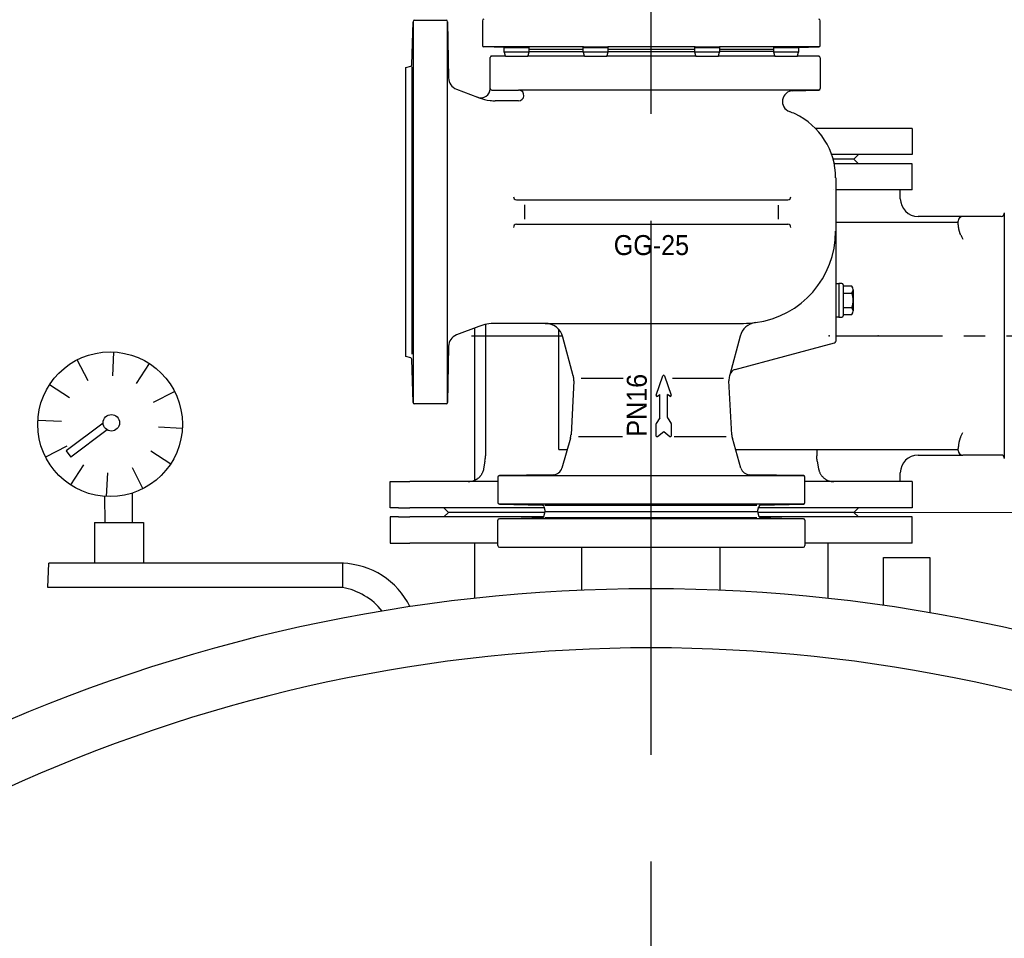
# Model space of a CAD drawing. Header units: millimetres. Extents: x 196 to 2027204, y -221452 to 153872.
# Tile 364 of 381: x 1225678 to 1225971, y -197659 to -197386. Entities that reach past the tile are written whole.
import ezdxf
from ezdxf.enums import TextEntityAlignment as Align

# ---------------------------------------------------------------- set-up
doc = ezdxf.new("R2010")
doc.units = ezdxf.units.MM
doc.linetypes.add('CENTER', pattern=[50.8, 31.75, -6.35, 6.35, -6.35])
doc.layers.get('Defpoints').update_dxf_attribs({"lineweight": 18})
for name, color, linetype, lineweight in [('00_Основной', 163, 'Continuous', 40), ('ТМ-размеры', 25, 'Continuous', 20), ('中心线', 1, 'CENTER', 25)]:
    doc.layers.add(name, color=color, linetype=linetype, lineweight=lineweight)
doc.styles.add('SFINKS', font='SFINKS.shx', dxfattribs={"width": 0.7, "oblique": 15})
doc.styles.get("Standard").update_dxf_attribs({"font": 'arial.ttf'})
doc.dimstyles.new('кира-50', dxfattribs={"dimtxt": 150, "dimasz": 40, "dimexe": 15, "dimexo": 0, "dimgap": 20, "dimtad": 1, "dimdec": 0, "dimrnd": 5, "dimdsep": 46, "dimtxsty": 'SFINKS', "dimblk1": 'OBLIQUE', "dimblk2": 'OBLIQUE', "dimsah": 1, "dimcen": 2.5, "dimclrd": 252, "dimclre": 252, "dimclrt": 252, "dimadec": 0, "dimazin": 0, "dimtfac": 1, "dimtdec": 0, "dimtofl": 0, "dimtmove": 0, "dimatfit": 3, "dimldrblk": 'OBLIQUE', "dimfxl": 15, "dimtfill": 1, "dimtolj": 1, "dimtzin": 0, "dimlwd": 20, "dimlwe": 20, "dimarcsym": 0})

# ---------------------------------------------------------------- blocks, each defined once
blk = doc.blocks.new('_Oblique')
at = {"color": 0, "linetype": 'ByBlock', "lineweight": -2}
blk.add_line((-0.5, -0.5), (0.5, 0.5), dxfattribs=at)
blk = doc.blocks.new('*D89')
at = {"layer": 'Defpoints', "color": 0, "linetype": 'ByBlock', "lineweight": 50, "transparency": 16777216}
for p in [(1225926.02, -197532.31), (1226280.65, -198620.35), (1226485.23, -198620.35)]:
    blk.add_point(p, dxfattribs=at)
at = {"layer": 'ТМ-размеры', "color": 252, "linetype": 'ByBlock', "lineweight": 20, "transparency": 16777216}
for p, q in [((1225926.02, -197532.31), (1226500.23, -197532.31)), ((1226485.23, -197532.31), (1226485.23, -198620.35)), ((1226280.65, -198620.35), (1226500.23, -198620.35))]:
    blk.add_line(p, q, dxfattribs=at)
at = {"layer": 'ТМ-размеры', "color": 252, "linetype": 'ByBlock', "lineweight": 20, "transparency": 16777216, "xscale": 40, "yscale": 40, "zscale": 40}
for p, rotation in [((1226485.23, -197532.31), 90), ((1226485.23, -198620.35), 270)]:
    blk.add_blockref('_Oblique', p, dxfattribs=dict(at, rotation=rotation))
at = {"layer": 'ТМ-размеры', "color": 252, "linetype": 'ByBlock', "transparency": 16777216, "insert": (1226390.23, -198076.33), "char_height": 150, "attachment_point": 5, "rotation": 90, "style": 'SFINKS', "bg_fill": 3, "box_fill_scale": 1.1, "bg_fill_color": 256, "bg_fill_true_color": 13158600, "bg_fill_transparency": 0}
blk.add_mtext('\\A1;1090', dxfattribs=at)

msp = doc.modelspace()

# ---------------------------------------------------------------- linework, layer by layer
at = {"color": 252, "linetype": 'CENTER', "lineweight": 25, "ltscale": 5}
msp.add_line((1225865.78, -198620.35), (1225865.78, -197161.91), dxfattribs=at)
at = {"layer": '00_Основной', "lineweight": 30, "ltscale": 10}
for p, q in [((1225795.47, -197385.99), (1225804.84, -197385.99)), ((1225815.66, -197386.16), (1225815.66, -197393.49)), ((1225916.06, -197393.49), (1225916.06, -197386.16)), ((1225794.67, -197399.23), (1225795.01, -197386.44)), ((1225795.01, -197386.44), (1225795.01, -197499.64)), ((1225805.3, -197386.44), (1225805.59, -197403.15)), ((1225805.3, -197499.64), (1225805.3, -197386.44)), ((1225822.23, -197394.1), (1225816.1, -197393.94)), ((1225822.19, -197393.94), (1225816.1, -197393.94)), ((1225822.15, -197394.1), (1225822.19, -197393.94)), ((1225822.15, -197394.1), (1225829.46, -197394.1)), ((1225822.15, -197395.47), (1225822.15, -197394.1)), ((1225829.42, -197393.94), (1225822.19, -197393.94)), ((1225829.46, -197394.1), (1225829.42, -197393.94)), ((1225845.66, -197393.94), (1225829.42, -197393.94)), ((1225829.46, -197394.1), (1225829.46, -197395.47)), ((1225829.46, -197394.66), (1225845.62, -197394.66)), ((1225845.62, -197394.1), (1225845.66, -197393.94)), ((1225845.62, -197394.1), (1225852.92, -197394.1)), ((1225845.62, -197395.47), (1225845.62, -197394.1)), ((1225845.66, -197393.94), (1225852.88, -197393.94)), ((1225852.92, -197394.1), (1225852.88, -197393.94)), ((1225878.84, -197393.94), (1225852.88, -197393.94)), ((1225852.92, -197394.1), (1225852.92, -197395.47)), ((1225852.92, -197394.66), (1225878.8, -197394.66)), ((1225878.84, -197393.94), (1225878.8, -197394.1)), ((1225878.8, -197394.1), (1225886.1, -197394.1)), ((1225878.8, -197395.47), (1225878.8, -197394.1)), ((1225878.84, -197393.94), (1225886.06, -197393.94)), ((1225886.06, -197393.94), (1225886.1, -197394.1)), ((1225902.31, -197393.94), (1225886.06, -197393.94)), ((1225886.1, -197394.1), (1225886.1, -197395.47)), ((1225886.1, -197394.66), (1225902.27, -197394.66)), ((1225902.31, -197393.94), (1225902.27, -197394.1)), ((1225902.27, -197394.1), (1225909.57, -197394.1)), ((1225902.27, -197395.47), (1225902.27, -197394.1)), ((1225909.53, -197393.94), (1225902.31, -197393.94)), ((1225909.5, -197394.1), (1225915.62, -197393.94)), ((1225915.62, -197393.94), (1225909.53, -197393.94)), ((1225909.53, -197393.94), (1225909.57, -197394.1)), ((1225909.57, -197394.1), (1225909.57, -197395.47)), ((1225817.94, -197406.3), (1225817.94, -197397.1)), ((1225822.46, -197396.71), (1225818.17, -197396.71)), ((1225818.38, -197396.65), (1225822.42, -197396.54)), ((1225829.46, -197395.47), (1225822.15, -197395.47)), ((1225822.15, -197395.47), (1225822.44, -197396.61)), ((1225822.44, -197396.61), (1225822.42, -197396.71)), ((1225822.46, -197396.71), (1225822.44, -197396.61)), ((1225822.46, -197396.71), (1225829.15, -197396.71)), ((1225829.15, -197396.71), (1225829.17, -197396.61)), ((1225845.93, -197396.71), (1225829.15, -197396.71)), ((1225829.46, -197395.47), (1225829.17, -197396.61)), ((1225829.17, -197396.61), (1225829.19, -197396.71)), ((1225829.46, -197395.35), (1225845.62, -197395.35)), ((1225852.92, -197395.47), (1225845.62, -197395.47)), ((1225845.62, -197395.47), (1225845.9, -197396.61)), ((1225845.9, -197396.61), (1225845.88, -197396.71)), ((1225845.93, -197396.71), (1225845.9, -197396.61)), ((1225845.93, -197396.71), (1225852.61, -197396.71)), ((1225852.61, -197396.71), (1225852.63, -197396.61)), ((1225879.11, -197396.71), (1225852.61, -197396.71)), ((1225852.92, -197395.47), (1225852.63, -197396.61)), ((1225852.63, -197396.61), (1225852.66, -197396.71)), ((1225852.92, -197395.35), (1225878.8, -197395.35)), ((1225886.1, -197395.47), (1225878.8, -197395.47)), ((1225879.09, -197396.61), (1225878.8, -197395.47)), ((1225879.06, -197396.71), (1225879.09, -197396.61)), ((1225879.09, -197396.61), (1225879.11, -197396.71)), ((1225879.11, -197396.71), (1225885.8, -197396.71)), ((1225885.82, -197396.61), (1225885.8, -197396.71)), ((1225902.57, -197396.71), (1225885.8, -197396.71)), ((1225885.82, -197396.61), (1225886.1, -197395.47)), ((1225885.84, -197396.71), (1225885.82, -197396.61)), ((1225902.27, -197395.35), (1225886.1, -197395.35)), ((1225909.57, -197395.47), (1225902.27, -197395.47)), ((1225902.55, -197396.61), (1225902.27, -197395.47)), ((1225902.53, -197396.71), (1225902.55, -197396.61)), ((1225902.55, -197396.61), (1225902.57, -197396.71)), ((1225902.57, -197396.71), (1225909.26, -197396.71)), ((1225909.28, -197396.61), (1225909.26, -197396.71)), ((1225915.62, -197396.71), (1225909.26, -197396.71)), ((1225909.28, -197396.61), (1225909.57, -197395.47)), ((1225909.31, -197396.71), (1225909.28, -197396.61)), ((1225909.3, -197396.54), (1225915.62, -197396.71)), ((1225916.06, -197397.16), (1225916.06, -197406.31)), ((1225792.84, -197400.1), (1225794.34, -197399.7)), ((1225792.84, -197485.98), (1225792.84, -197400.1)), ((1225794.66, -197399.89), (1225794.66, -197485.28)), ((1225794.67, -197399.27), (1225794.67, -197399.23)), ((1225807.93, -197406.5), (1225814.22, -197408.91)), ((1225817.94, -197406.3), (1225817.94, -197406.36)), ((1225814.56, -197409.04), (1225814.22, -197408.91)), ((1225818.4, -197406.76), (1225826.38, -197406.76)), ((1225915.62, -197406.77), (1225826.58, -197406.77)), ((1225907.92, -197406.97), (1225915.62, -197406.77)), ((1225826.38, -197409.95), (1225819.46, -197409.95)), ((1225943.37, -197418.21), (1225914.68, -197418.21)), ((1225943.37, -197418.21), (1225943.37, -197425.97)), ((1225943.37, -197425.97), (1225919.47, -197425.97)), ((1225927.39, -197425.97), (1225926.02, -197427.34)), ((1225926.02, -197427.34), (1225919.89, -197427.34)), ((1225926.02, -197427.34), (1225919.89, -197427.34)), ((1225943.37, -197428.71), (1225920.21, -197428.71)), ((1225927.39, -197428.71), (1225926.02, -197427.34)), ((1225943.37, -197436.47), (1225943.37, -197428.71)), ((1225920.63, -197432.86), (1225920.63, -197448.75)), ((1225943.37, -197436.47), (1225920.63, -197436.47)), ((1225939.84, -197439.07), (1225939.84, -197436.47)), ((1225825.77, -197439.39), (1225906.41, -197439.39)), ((1225828.15, -197440.9), (1225828.15, -197445.18)), ((1225903.57, -197441), (1225903.57, -197445.18)), ((1225958.43, -197444.36), (1225945.13, -197444.36)), ((1225969.84, -197444.36), (1225958.43, -197444.36)), ((1225970.75, -197443.31), (1225970.75, -197449.25)), ((1225906.41, -197446.69), (1225825.77, -197446.69)), ((1225920.63, -197446.05), (1225957.06, -197446.05)), ((1225957.06, -197446.35), (1225957.06, -197445.73)), ((1225920.63, -197448.75), (1225920.63, -197464.26)), ((1225970.75, -197449.25), (1225970.75, -197510.4)), ((1225920.63, -197464.26), (1225921.54, -197464.26)), ((1225920.63, -197464.26), (1225920.63, -197474.3)), ((1225922.45, -197464.26), (1225921.54, -197464.26)), ((1225921.54, -197464.26), (1225921.54, -197474.3)), ((1225922.91, -197465.07), (1225922.91, -197464.72)), ((1225925.46, -197465.07), (1225922.91, -197465.07)), ((1225922.91, -197467.18), (1225922.91, -197465.07)), ((1225922.91, -197467.18), (1225925.46, -197467.18)), ((1225922.91, -197471.39), (1225922.91, -197467.18)), ((1225925.83, -197466.12), (1225925.83, -197472.44)), ((1225922.91, -197471.39), (1225925.46, -197471.39)), ((1225922.91, -197473.5), (1225922.91, -197471.39)), ((1225922.91, -197473.5), (1225925.46, -197473.5)), ((1225922.91, -197473.85), (1225922.91, -197473.5)), ((1225816.54, -197476.44), (1225816.54, -197515.54)), ((1225834.28, -197476.13), (1225819.46, -197476.13)), ((1225834.28, -197476.13), (1225893.24, -197476.13)), ((1225921.54, -197474.3), (1225920.63, -197474.3)), ((1225920.63, -197474.3), (1225920.63, -197481.48)), ((1225921.54, -197474.3), (1225922.45, -197474.3)), ((1225814.56, -197477.04), (1225807.93, -197479.58)), ((1225813.3, -197477.52), (1225813.3, -197522.8)), ((1225838.4, -197513.6), (1225838.4, -197478)), ((1225812.38, -197479.82), (1225839.45, -197479.82)), ((1225842.66, -197491.75), (1225839.57, -197480.19)), ((1225892.23, -197479.91), (1225889.14, -197491.45)), ((1225890.75, -197489.84), (1225920.29, -197481.92)), ((1225705.75, -197491.7), (1225706.14, -197484.65)), ((1225805.59, -197482.93), (1225805.3, -197499.64)), ((1225698.43, -197493.24), (1225695.24, -197486.94)), ((1225712.86, -197494.02), (1225716.72, -197488.11)), ((1225794.34, -197486.38), (1225792.84, -197485.98)), ((1225795.01, -197499.64), (1225794.67, -197486.81)), ((1225889.14, -197491.45), (1225889.06, -197491.75)), ((1225692.87, -197498.23), (1225686.95, -197494.38)), ((1225842.81, -197493.17), (1225841.97, -197509.28)), ((1225844.94, -197492.45), (1225857.43, -197492.45)), ((1225867.25, -197497.47), (1225869.25, -197491.73)), ((1225869.77, -197491.73), (1225871.78, -197497.47)), ((1225872.17, -197492.45), (1225887.34, -197492.45)), ((1225889.75, -197509.28), (1225888.91, -197493.17)), ((1225717.86, -197499.59), (1225724.15, -197496.4)), ((1225867.67, -197497.78), (1225868.37, -197497.24)), ((1225868.37, -197504.09), (1225868.37, -197497.24)), ((1225871.35, -197497.78), (1225870.65, -197497.24)), ((1225870.65, -197504.09), (1225870.65, -197497.24)), ((1225804.84, -197500.09), (1225795.47, -197500.09)), ((1225690.54, -197505.34), (1225683.49, -197504.96)), ((1225702.91, -197505.79), (1225691.93, -197514.01)), ((1225867.23, -197509.53), (1225867.23, -197506.07)), ((1225868.33, -197504.23), (1225867.27, -197505.92)), ((1225870.69, -197504.23), (1225871.75, -197505.92)), ((1225871.79, -197509.53), (1225871.79, -197506.07)), ((1225704.16, -197507.83), (1225693.36, -197515.92)), ((1225719.4, -197506.91), (1225726.45, -197507.29)), ((1225867.68, -197509.74), (1225869.51, -197508.27)), ((1225869.51, -197508.27), (1225871.35, -197509.74)), ((1225841.8, -197510.3), (1225839.26, -197519.14)), ((1225844.24, -197509.8), (1225857.27, -197509.8)), ((1225872.67, -197509.8), (1225888.06, -197509.8)), ((1225892.46, -197519.14), (1225889.92, -197510.3)), ((1225970.75, -197510.4), (1225970.75, -197516.34)), ((1225692.08, -197512.66), (1225685.79, -197515.86)), ((1225691.93, -197514.01), (1225693.36, -197515.92)), ((1225717.07, -197514.02), (1225722.99, -197517.87)), ((1225838.4, -197513.6), (1225840.85, -197513.6)), ((1225890.87, -197513.6), (1225957.06, -197513.6)), ((1225915.02, -197513.6), (1225915.02, -197515.54)), ((1225957.06, -197513.92), (1225957.06, -197513.3)), ((1225816.4, -197517.12), (1225816, -197519.41)), ((1225915.16, -197517.12), (1225915.56, -197519.41)), ((1225945.13, -197515.29), (1225958.43, -197515.29)), ((1225969.84, -197515.29), (1225958.43, -197515.29)), ((1225697.08, -197518.23), (1225693.22, -197524.14)), ((1225704.19, -197520.55), (1225703.8, -197527.6)), ((1225711.51, -197519.01), (1225714.7, -197525.31)), ((1225939.84, -197523.18), (1225939.84, -197520.58)), ((1225788.19, -197523.18), (1225790.7, -197523.18)), ((1225788.19, -197530.94), (1225788.19, -197523.18)), ((1225790.7, -197523.18), (1225794.08, -197523.18)), ((1225820.22, -197523.18), (1225794.08, -197523.18)), ((1225820.22, -197521.86), (1225820.22, -197529.41)), ((1225836.68, -197521.12), (1225820.67, -197521.4)), ((1225820.67, -197521.4), (1225911.05, -197521.4)), ((1225865.86, -197523.18), (1225865.86, -197523.18)), ((1225911.05, -197521.4), (1225895.04, -197521.12)), ((1225911.5, -197529.41), (1225911.5, -197521.86)), ((1225943.37, -197523.18), (1225911.5, -197523.18)), ((1225943.37, -197523.18), (1225943.37, -197530.94)), ((1225711.51, -197526.62), (1225711.51, -197535.29)), ((1225703.32, -197527.57), (1225703.39, -197535.29)), ((1225790.7, -197530.94), (1225788.19, -197530.94)), ((1225790.7, -197530.94), (1225794.08, -197530.94)), ((1225834.04, -197530.94), (1225794.08, -197530.94)), ((1225804.17, -197530.94), (1225805.54, -197532.31)), ((1225804.17, -197533.68), (1225805.54, -197532.31)), ((1225834.26, -197532.31), (1225805.54, -197532.31)), ((1225834.26, -197532.31), (1225805.54, -197532.31)), ((1225820.67, -197529.87), (1225833.5, -197530.2)), ((1225911.06, -197529.87), (1225820.67, -197529.87)), ((1225833.93, -197530.54), (1225834.33, -197532.04)), ((1225833.93, -197533.53), (1225834.33, -197532.04)), ((1225834.16, -197530.21), (1225897.19, -197530.21)), ((1225834.33, -197532.04), (1225865.86, -197532.04)), ((1225834.33, -197532.04), (1225865.86, -197532.04)), ((1225865.86, -197532.04), (1225897.39, -197532.04)), ((1225865.86, -197532.04), (1225897.39, -197532.04)), ((1225897.39, -197532.04), (1225897.79, -197530.54)), ((1225897.39, -197532.04), (1225897.79, -197533.53)), ((1225926.02, -197532.31), (1225897.47, -197532.31)), ((1225926.02, -197532.31), (1225897.47, -197532.31)), ((1225943.37, -197530.94), (1225897.69, -197530.94)), ((1225898.22, -197530.2), (1225911.06, -197529.87)), ((1225927.39, -197530.94), (1225926.02, -197532.31)), ((1225927.39, -197533.68), (1225926.02, -197532.31)), ((1225700.37, -197535.29), (1225700.37, -197547.46)), ((1225700.37, -197535.29), (1225714.91, -197535.29)), ((1225714.91, -197535.29), (1225714.91, -197547.46)), ((1225790.7, -197533.68), (1225788.19, -197533.68)), ((1225788.19, -197533.68), (1225788.19, -197541.44)), ((1225790.7, -197533.68), (1225794.08, -197533.68)), ((1225833.86, -197533.68), (1225794.08, -197533.68)), ((1225820.22, -197542.21), (1225820.22, -197534.66)), ((1225820.67, -197534.21), (1225833.5, -197533.87)), ((1225911.06, -197534.21), (1225820.67, -197534.21)), ((1225834.16, -197533.86), (1225897.19, -197533.86)), ((1225943.37, -197533.68), (1225897.86, -197533.68)), ((1225898.22, -197533.87), (1225911.06, -197534.21)), ((1225911.5, -197534.66), (1225911.5, -197542.21)), ((1225943.37, -197541.44), (1225943.37, -197533.68)), ((1225788.19, -197541.44), (1225790.7, -197541.44)), ((1225790.7, -197541.44), (1225794.08, -197541.44)), ((1225820.22, -197541.44), (1225794.08, -197541.44)), ((1225813.38, -197557.86), (1225813.38, -197541.44)), ((1225820.67, -197542.67), (1225911.05, -197542.67)), ((1225845.2, -197555.46), (1225845.2, -197542.67)), ((1225886.26, -197555.46), (1225886.26, -197542.67)), ((1225943.37, -197541.44), (1225911.5, -197541.44)), ((1225918.33, -197541.44), (1225918.33, -197557.88)), ((1225686.46, -197554.65), (1225686.79, -197547.46)), ((1225774.37, -197547.46), (1225686.79, -197547.46)), ((1225774.05, -197547.46), (1225774.05, -197554.66)), ((1225774.05, -197554.65), (1225686.46, -197554.65))]:
    msp.add_line(p, q, dxfattribs=at)
msp.add_lwpolyline([(1225934.82, -197559.95), (1225934.82, -197545.71), (1225948.58, -197545.71), (1225948.58, -197562.13)], dxfattribs=at)
for centre, radius in [((1225704.97, -197506.13), 21.51), ((1225705.36, -197505.69), 2.45)]:
    msp.add_circle(centre, radius, dxfattribs=at)
for centre, radius, start, end in [((1225795.47, -197386.45), 0.456, 90, 178.5), ((1225804.84, -197386.45), 0.456, 1, 90), ((1225816.11, -197386.16), 0.456, 91.5, 180), ((1225915.61, -197386.16), 0.456, 0, 88.5), ((1225816.11, -197393.49), 0.456, 180, 268.5), ((1225915.61, -197393.49), 0.456, 271.5, 0), ((1225818.4, -197397.1), 0.456, 119.6889, 180), ((1225818.4, -197397.1), 0.456, 91.5, 119.6889), ((1225915.61, -197397.16), 0.456, 0, 88.5), ((1225794.22, -197399.26), 0.456, 285, 358.5), ((1225809.24, -197403.09), 3.65, 181, 249), ((1225815.2, -197406.36), 2.74, 249, 0), ((1225818.4, -197406.3), 0.456, 180, 270), ((1225915.61, -197406.31), 0.456, 271.5, 0), ((1225819.46, -197396.26), 13.69, 249, 263.6068), ((1225826.38, -197408.36), 1.6, 83.0794, 90), ((1225826.38, -197408.36), 1.6, 270, 83.0794), ((1225908.01, -197410.16), 3.19, 91.5, 249.7472), ((1225819.46, -197396.26), 13.69, 263.6068, 270), ((1225899.63, -197432.86), 20.99, 64.762, 69.7472), ((1225899.63, -197432.86), 20.99, 0, 64.762), ((1225825.77, -197438.48), 0.913, 180, 270), ((1225906.41, -197438.48), 0.913, 270, 0), ((1225945.13, -197439.07), 5.29, 180, 270), ((1225958.43, -197445.73), 1.37, 90, 180), ((1225969.84, -197443.45), 0.913, 270, 0), ((1225825.77, -197447.6), 0.913, 90, 180), ((1225906.41, -197447.6), 0.913, 0, 90), ((1225893.24, -197448.75), 27.38, 277.4793, 0), ((1225922.45, -197464.72), 0.456, 0, 90), ((1225924.15, -197466.12), 1.68, 321.0528, 38.9472), ((1225919.68, -197469.28), 6.15, 339.9474, 20.0526), ((1225922.45, -197473.85), 0.456, 270, 0), ((1225924.15, -197472.44), 1.68, 321.0528, 38.9472), ((1225819.46, -197489.82), 13.69, 90, 111), ((1225834.28, -197481.61), 5.48, 15, 90), ((1225897.52, -197481.33), 5.48, 97.4793, 165), ((1225893.24, -197448.75), 27.38, 270, 277.4793), ((1225809.24, -197482.99), 3.65, 111, 179), ((1225920.17, -197481.48), 0.456, 285, 0), ((1225794.22, -197486.82), 0.456, 1.5, 75), ((1225891.34, -197492.04), 2.28, 105, 165), ((1225838.26, -197492.93), 4.56, 357, 15), ((1225869.51, -197491.82), 0.274, 19.2745, 160.7255), ((1225893.47, -197492.93), 4.56, 165, 183), ((1225795.47, -197499.63), 0.456, 181.5, 270), ((1225804.84, -197499.63), 0.456, 270, 359), ((1225867.5, -197497.56), 0.274, 160.7255, 307.8243), ((1225867.5, -197497.56), 0.274, 152.4584, 160.7255), ((1225871.52, -197497.56), 0.274, 232.1757, 19.2745), ((1225867.5, -197506.07), 0.274, 147.9946, 180), ((1225868.1, -197504.09), 0.274, 327.9946, 0), ((1225870.93, -197504.09), 0.274, 180, 212.0054), ((1225871.52, -197506.07), 0.274, 0, 32.0054), ((1225837.41, -197509.04), 4.56, 344, 357), ((1225867.5, -197509.53), 0.274, 180, 308.6598), ((1225871.52, -197509.53), 0.274, 231.3402, 0), ((1225894.31, -197509.04), 4.56, 183, 196), ((1225958.43, -197513.92), 1.37, 180, 270), ((1225945.13, -197520.58), 5.29, 90, 180), ((1225969.84, -197516.2), 0.913, 0, 90), ((1225836.63, -197518.39), 2.74, 271, 344), ((1225895.09, -197518.39), 2.74, 196, 269), ((1225811.45, -197518.62), 4.56, 270, 293.8028), ((1225820.68, -197521.86), 0.456, 91, 180), ((1225911.04, -197521.86), 0.456, 0, 89), ((1225820.68, -197529.41), 0.456, 180, 268.5), ((1225911.04, -197529.41), 0.456, 271.5, 0), ((1225833.49, -197530.66), 0.456, 15, 88.5), ((1225898.23, -197530.66), 0.456, 91.5, 165), ((1225820.68, -197534.66), 0.456, 91.5, 180), ((1225833.49, -197533.41), 0.456, 271.5, 345), ((1225898.23, -197533.41), 0.456, 195, 268.5), ((1225911.04, -197534.66), 0.456, 0, 88.5), ((1225820.68, -197542.21), 0.456, 180, 269), ((1225911.04, -197542.21), 0.456, 271, 0), ((1225773.32, -197570.62), 23.18, 26.3209, 88.2184), ((1225865.78, -198041.19), 486.16, 40.6524, 139.3476), ((1225770.54, -197574.09), 19.75, 39.0813, 79.7908), ((1225865.73, -198032.45), 459.86, 42.0455, 137.9545)]:
    msp.add_arc(centre, radius, start, end, dxfattribs=at)
msp.add_open_spline([(1225920.06, -197436.47), (1225920.06, -197436.47), (1225920.06, -197436.47), (1225920.06, -197436.47)], degree=3, dxfattribs=at)
for points, knots in [([(1225957.8, -197449.84), (1225957.78, -197449.8), (1225957.74, -197449.72), (1225957.68, -197449.58), (1225957.63, -197449.43), (1225957.57, -197449.27), (1225957.51, -197449.1), (1225957.45, -197448.91), (1225957.4, -197448.71), (1225957.35, -197448.49), (1225957.3, -197448.28), (1225957.25, -197448.04), (1225957.2, -197447.78), (1225957.15, -197447.46), (1225957.12, -197447.19), (1225957.09, -197446.99), (1225957.08, -197446.79), (1225957.06, -197446.57), (1225957.06, -197446.42), (1225957.06, -197446.35)], [0, 0, 0, 0, 0.551809, 1.147811, 1.805694, 2.559311, 3.433601, 4.083386, 5.166162, 6.2118, 7.150826, 8.175499, 9.814594, 11.275422, 13.494937, 14.647275, 15.428366, 17.598433, 20, 20, 20, 20]), ([(1225957.8, -197449.84), (1225957.87, -197449.98), (1225958.01, -197450.27), (1225958.22, -197450.68), (1225958.36, -197450.94), (1225958.43, -197451.07)], [0, 0, 0, 0, 2.118928, 4.128019, 6, 6, 6, 6]), ([(1225957.8, -197509.81), (1225957.87, -197509.66), (1225958.01, -197509.38), (1225958.22, -197508.97), (1225958.36, -197508.71), (1225958.43, -197508.58)], [0, 0, 0, 0, 2.118928, 4.128019, 6, 6, 6, 6]), ([(1225957.8, -197509.81), (1225957.78, -197509.85), (1225957.74, -197509.93), (1225957.68, -197510.07), (1225957.63, -197510.21), (1225957.57, -197510.38), (1225957.51, -197510.55), (1225957.45, -197510.74), (1225957.4, -197510.94), (1225957.35, -197511.16), (1225957.3, -197511.37), (1225957.25, -197511.61), (1225957.2, -197511.87), (1225957.15, -197512.19), (1225957.12, -197512.46), (1225957.09, -197512.66), (1225957.08, -197512.85), (1225957.06, -197513.08), (1225957.06, -197513.23), (1225957.06, -197513.3)], [0, 0, 0, 0, 0.551809, 1.147811, 1.805694, 2.559311, 3.433601, 4.083386, 5.166162, 6.2118, 7.150826, 8.175499, 9.814594, 11.275422, 13.494937, 14.647275, 15.428366, 17.598433, 20, 20, 20, 20]), ([(1225816.4, -197517.12), (1225816.45, -197516.87), (1225816.51, -197516.42), (1225816.54, -197515.89), (1225816.54, -197515.61), (1225816.54, -197515.54)], [0, 0, 0, 0, 2.833505, 5.186048, 6, 6, 6, 6]), ([(1225915.16, -197517.12), (1225915.11, -197516.87), (1225915.05, -197516.42), (1225915.02, -197515.89), (1225915.02, -197515.61), (1225915.02, -197515.54)], [0, 0, 0, 0, 2.833505, 5.186048, 6, 6, 6, 6]), ([(1225816, -197519.41), (1225815.97, -197519.59), (1225815.89, -197519.93), (1225815.72, -197520.4), (1225815.5, -197520.83), (1225815.27, -197521.21), (1225815.04, -197521.51), (1225814.83, -197521.74), (1225814.58, -197522), (1225814.36, -197522.18), (1225814.21, -197522.29)], [0, 0, 0, 0, 1.709179, 3.338831, 4.728193, 6.288035, 7.560463, 8.339264, 9.184676, 11, 11, 11, 11]), ([(1225915.56, -197519.41), (1225915.59, -197519.59), (1225915.66, -197519.89), (1225915.81, -197520.3), (1225915.96, -197520.64), (1225916.13, -197520.95), (1225916.32, -197521.24), (1225916.5, -197521.49), (1225916.69, -197521.7), (1225916.88, -197521.9), (1225917.14, -197522.13), (1225917.46, -197522.38), (1225917.78, -197522.58), (1225918.13, -197522.76), (1225918.51, -197522.92), (1225918.91, -197523.04), (1225919.32, -197523.13), (1225919.68, -197523.17), (1225919.94, -197523.18), (1225920.06, -197523.18)], [0, 0, 0, 0, 1.695639, 2.918975, 4.078488, 5.188427, 6.239756, 7.378958, 8.043863, 8.922502, 9.941556, 11.332859, 12.700093, 13.549906, 15.034914, 16.558504, 17.500375, 18.925232, 20, 20, 20, 20]), ([(1225814.21, -197522.29), (1225814.16, -197522.33), (1225814.05, -197522.41), (1225813.92, -197522.49), (1225813.8, -197522.56), (1225813.72, -197522.6), (1225813.64, -197522.64), (1225813.56, -197522.69), (1225813.47, -197522.73), (1225813.41, -197522.75), (1225813.37, -197522.77), (1225813.33, -197522.79), (1225813.3, -197522.8), (1225813.3, -197522.8), (1225813.3, -197522.8)], [0, 0, 0, 0, 1.916546, 3.688996, 4.768102, 5.943123, 6.591161, 7.859085, 9.419725, 10.525179, 11.302897, 12.479216, 14.020763, 15, 15, 15, 15])]:
    msp.add_open_spline(points, degree=3, knots=knots, dxfattribs=at)
for p in [(1225918.74, -197479.82), (1225933.23, -197479.82)]:
    msp.add_point(p, dxfattribs=at)
at = {"layer": '中心线', "color": 252}
msp.add_line((1225920.63, -197479.82), (1226115.34, -197479.82), dxfattribs=at)

# ---------------------------------------------------------------- texts
at = {"layer": '00_Основной', "lineweight": 30, "ltscale": 10, "width": 0.9}
msp.add_text('GG-25', height=5.933, dxfattribs=at).set_placement((1225865.86, -197449.89), align=Align.TOP_CENTER)
msp.add_text('PN16', height=5.933, rotation=90, dxfattribs=at).set_placement((1225864.49, -197509.8))

# ---------------------------------------------------------------- next in the draw order: dimensions: what is measured, and where the dimension line sits
at = {"layer": 'ТМ-размеры', "color": 3, "linetype": 'ByBlock'}
dim = msp.add_linear_dim(base=(1226485.23, -198620.35), p1=(1225926.02, -197532.31), p2=(1226280.65, -198620.35), angle=90, dimstyle='кира-50', dxfattribs=at)
dim.commit()
dim.dimension.update_dxf_attribs({"geometry": '*D89', "text_midpoint": (1226390.23, -198076.33)})

doc.saveas('drawing.dxf')
